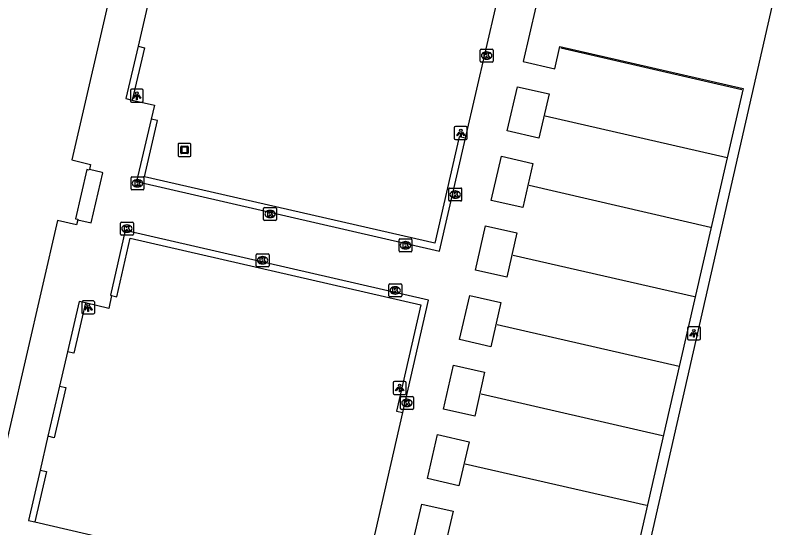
# Model space of a CAD drawing. Extents: x 161771 to 163125, y 382479 to 383177.
# Drawn here: x 162854.2 to 162913.2, y 382566.3 to 382605.9 of the extents above; entities that cross this region are included whole.
import ezdxf

# ---------------------------------------------------------------- set-up
doc = ezdxf.new("R2010")
doc.units = 0
for name, color, linetype in [('IMGEO_Hek', 7, 'Continuous'), ('IMGEO_Kolk', 7, 'Continuous'), ('IMGEO_Kunstobject', 7, 'Continuous'), ('IMGEO_Lichtpunt', 7, 'Continuous'), ('IMGEO_Muur', 7, 'Continuous'), ('IMGEO_Pand', 7, 'Continuous'), ('IMGEO_Pand_overbouw', 7, 'Continuous'), ('IMGEO_Voetpad_open', 7, 'Continuous')]:
    doc.layers.add(name, color=color, linetype=linetype)

msp = doc.modelspace()

# ---------------------------------------------------------------- linework, layer by layer
at = {"layer": 'IMGEO_Hek'}
for points in [[(162913.203, 382609.271), (162894.533, 382527.236)], [(162910.277, 382600.107), (162896.3, 382603.313)], [(162909.148, 382594.845), (162895.11, 382598.066)], [(162907.854, 382589.477), (162893.864, 382592.706)], [(162906.63, 382584.116), (162892.627, 382587.316)], [(162905.453, 382578.727), (162891.402, 382581.959)], [(162904.148, 382573.39), (162890.159, 382576.591)], [(162902.917, 382567.993), (162888.92, 382571.198)]]:
    msp.add_lwpolyline(points, dxfattribs=at)
at = {"layer": 'IMGEO_Kolk'}
for p, q in [((162890.086, 382602.318), (162890.086, 382603.17)), ((162890.161, 382603.244), (162891.013, 382603.244)), ((162890.574, 382603.024), (162890.599, 382603.024)), ((162891.087, 382603.17), (162891.087, 382602.318)), ((162891.013, 382602.244), (162890.161, 382602.244)), ((162890.597, 382602.464), (162890.572, 382602.464)), ((162863.142, 382592.449), (162863.142, 382593.301)), ((162863.217, 382593.375), (162864.069, 382593.375)), ((162864.143, 382593.301), (162864.143, 382592.449)), ((162863.63, 382593.155), (162863.655, 382593.155)), ((162864.069, 382592.375), (162863.217, 382592.375)), ((162863.653, 382592.595), (162863.628, 382592.595)), ((162887.658, 382591.587), (162887.658, 382592.439)), ((162887.733, 382592.513), (162888.585, 382592.513)), ((162888.146, 382592.293), (162888.171, 382592.293)), ((162888.659, 382592.439), (162888.659, 382591.587)), ((162888.169, 382591.733), (162888.144, 382591.733)), ((162873.446, 382591.008), (162874.298, 382591.008)), ((162888.585, 382591.513), (162887.733, 382591.513)), ((162873.371, 382590.082), (162873.371, 382590.934)), ((162873.859, 382590.788), (162873.884, 382590.788)), ((162874.372, 382590.934), (162874.372, 382590.082)), ((162862.324, 382588.954), (162862.324, 382589.806)), ((162862.399, 382589.88), (162863.251, 382589.88)), ((162863.325, 382589.806), (162863.325, 382588.954)), ((162874.298, 382590.008), (162873.446, 382590.008)), ((162873.882, 382590.228), (162873.857, 382590.228)), ((162862.812, 382589.66), (162862.837, 382589.66)), ((162863.251, 382588.88), (162862.399, 382588.88)), ((162862.835, 382589.1), (162862.81, 382589.1)), ((162883.9, 382588.596), (162884.752, 382588.596)), ((162883.825, 382587.67), (162883.825, 382588.522)), ((162884.313, 382588.376), (162884.338, 382588.376)), ((162884.826, 382588.522), (162884.826, 382587.67)), ((162872.87, 382587.439), (162873.722, 382587.439)), ((162884.752, 382587.596), (162883.9, 382587.596)), ((162884.336, 382587.816), (162884.311, 382587.816)), ((162872.795, 382586.513), (162872.795, 382587.365)), ((162873.283, 382587.219), (162873.308, 382587.219)), ((162873.796, 382587.365), (162873.796, 382586.513)), ((162873.722, 382586.439), (162872.87, 382586.439)), ((162873.306, 382586.659), (162873.281, 382586.659)), ((162883.105, 382585.105), (162883.957, 382585.105)), ((162883.03, 382584.179), (162883.03, 382585.031)), ((162883.518, 382584.885), (162883.543, 382584.885)), ((162884.031, 382585.031), (162884.031, 382584.179)), ((162883.957, 382584.105), (162883.105, 382584.105)), ((162883.541, 382584.325), (162883.516, 382584.325)), ((162883.938, 382575.496), (162883.938, 382576.348)), ((162884.013, 382576.422), (162884.865, 382576.422)), ((162884.426, 382576.202), (162884.451, 382576.202)), ((162884.939, 382576.348), (162884.939, 382575.496)), ((162884.449, 382575.642), (162884.424, 382575.642)), ((162884.865, 382575.422), (162884.013, 382575.422))]:
    msp.add_line(p, q, dxfattribs=at)
for points in [[(162890.086, 382602.318), (162890.086, 382603.17)], [(162890.161, 382603.244), (162891.013, 382603.244)], [(162890.407, 382602.944), (162890.53, 382602.944), (162890.53, 382602.793), (162890.66, 382602.944), (162890.824, 382602.944), (162890.678, 382602.793), (162890.831, 382602.544), (162890.679, 382602.544), (162890.594, 382602.708), (162890.53, 382602.641), (162890.53, 382602.544), (162890.407, 382602.544), (162890.407, 382602.944)], [(162891.087, 382603.17), (162891.087, 382602.318)], [(162891.013, 382602.244), (162890.161, 382602.244)], [(162863.142, 382592.449), (162863.142, 382593.301)], [(162863.217, 382593.375), (162864.069, 382593.375)], [(162864.143, 382593.301), (162864.143, 382592.449)], [(162863.463, 382593.075), (162863.586, 382593.075), (162863.586, 382592.924), (162863.716, 382593.075), (162863.88, 382593.075), (162863.734, 382592.924), (162863.887, 382592.675), (162863.735, 382592.675), (162863.65, 382592.839), (162863.586, 382592.772), (162863.586, 382592.675), (162863.463, 382592.675), (162863.463, 382593.075)], [(162864.069, 382592.375), (162863.217, 382592.375)], [(162887.658, 382591.587), (162887.658, 382592.439)], [(162887.733, 382592.513), (162888.585, 382592.513)], [(162887.979, 382592.213), (162888.102, 382592.213), (162888.102, 382592.062), (162888.232, 382592.213), (162888.396, 382592.213), (162888.25, 382592.062), (162888.403, 382591.813), (162888.251, 382591.813), (162888.166, 382591.977), (162888.102, 382591.91), (162888.102, 382591.813), (162887.979, 382591.813), (162887.979, 382592.213)], [(162888.659, 382592.439), (162888.659, 382591.587)], [(162873.446, 382591.008), (162874.298, 382591.008)], [(162888.585, 382591.513), (162887.733, 382591.513)], [(162873.371, 382590.082), (162873.371, 382590.934)], [(162873.692, 382590.708), (162873.815, 382590.708), (162873.815, 382590.557), (162873.945, 382590.708), (162874.109, 382590.708), (162873.963, 382590.557), (162874.116, 382590.308), (162873.964, 382590.308), (162873.879, 382590.472), (162873.815, 382590.405), (162873.815, 382590.308), (162873.692, 382590.308), (162873.692, 382590.708)], [(162874.372, 382590.934), (162874.372, 382590.082)], [(162862.324, 382588.954), (162862.324, 382589.806)], [(162862.399, 382589.88), (162863.251, 382589.88)], [(162863.325, 382589.806), (162863.325, 382588.954)], [(162874.298, 382590.008), (162873.446, 382590.008)], [(162862.645, 382589.58), (162862.768, 382589.58), (162862.768, 382589.429), (162862.898, 382589.58), (162863.062, 382589.58), (162862.916, 382589.429), (162863.069, 382589.18), (162862.917, 382589.18), (162862.832, 382589.344), (162862.768, 382589.277), (162862.768, 382589.18), (162862.645, 382589.18), (162862.645, 382589.58)], [(162863.251, 382588.88), (162862.399, 382588.88)], [(162883.9, 382588.596), (162884.752, 382588.596)], [(162883.825, 382587.67), (162883.825, 382588.522)], [(162884.146, 382588.296), (162884.269, 382588.296), (162884.269, 382588.145), (162884.399, 382588.296), (162884.563, 382588.296), (162884.417, 382588.145), (162884.57, 382587.896), (162884.418, 382587.896), (162884.333, 382588.06), (162884.269, 382587.993), (162884.269, 382587.896), (162884.146, 382587.896), (162884.146, 382588.296)], [(162884.826, 382588.522), (162884.826, 382587.67)], [(162872.87, 382587.439), (162873.722, 382587.439)], [(162884.752, 382587.596), (162883.9, 382587.596)], [(162872.795, 382586.513), (162872.795, 382587.365)], [(162873.116, 382587.139), (162873.239, 382587.139), (162873.239, 382586.988), (162873.369, 382587.139), (162873.533, 382587.139), (162873.387, 382586.988), (162873.54, 382586.739), (162873.388, 382586.739), (162873.303, 382586.903), (162873.239, 382586.836), (162873.239, 382586.739), (162873.116, 382586.739), (162873.116, 382587.139)], [(162873.796, 382587.365), (162873.796, 382586.513)], [(162873.722, 382586.439), (162872.87, 382586.439)], [(162883.105, 382585.105), (162883.957, 382585.105)], [(162883.03, 382584.179), (162883.03, 382585.031)], [(162883.351, 382584.805), (162883.474, 382584.805), (162883.474, 382584.654), (162883.604, 382584.805), (162883.768, 382584.805), (162883.622, 382584.654), (162883.775, 382584.405), (162883.623, 382584.405), (162883.538, 382584.569), (162883.474, 382584.502), (162883.474, 382584.405), (162883.351, 382584.405), (162883.351, 382584.805)], [(162884.031, 382585.031), (162884.031, 382584.179)], [(162883.957, 382584.105), (162883.105, 382584.105)], [(162883.938, 382575.496), (162883.938, 382576.348)], [(162884.013, 382576.422), (162884.865, 382576.422)], [(162884.939, 382576.348), (162884.939, 382575.496)], [(162884.259, 382576.122), (162884.382, 382576.122), (162884.382, 382575.971), (162884.512, 382576.122), (162884.676, 382576.122), (162884.53, 382575.971), (162884.683, 382575.722), (162884.531, 382575.722), (162884.446, 382575.886), (162884.382, 382575.819), (162884.382, 382575.722), (162884.259, 382575.722), (162884.259, 382576.122)], [(162884.865, 382575.422), (162884.013, 382575.422)]]:
    msp.add_lwpolyline(points, dxfattribs=at)
for centre, start, end in [((162890.163, 382603.168), 91.55205, 178.44795), ((162890.163, 382603.168), 91.55205, 178.44795), ((162891.011, 382603.168), 1.55205, 88.44795), ((162891.011, 382603.168), 1.55205, 88.44795), ((162890.163, 382602.32), 181.55205, 268.44795), ((162890.163, 382602.32), 181.55205, 268.44795), ((162891.011, 382602.32), 271.55205, 358.44795), ((162891.011, 382602.32), 271.55205, 358.44795), ((162863.219, 382593.299), 91.55205, 178.44795), ((162863.219, 382593.299), 91.55205, 178.44795), ((162864.067, 382593.299), 1.55205, 88.44795), ((162864.067, 382593.299), 1.55205, 88.44795), ((162863.219, 382592.451), 181.55205, 268.44795), ((162863.219, 382592.451), 181.55205, 268.44795), ((162864.067, 382592.451), 271.55205, 358.44795), ((162864.067, 382592.451), 271.55205, 358.44795), ((162887.735, 382592.437), 91.55205, 178.44795), ((162887.735, 382592.437), 91.55205, 178.44795), ((162888.583, 382592.437), 1.55205, 88.44795), ((162888.583, 382592.437), 1.55205, 88.44795), ((162887.735, 382591.589), 181.55205, 268.44795), ((162887.735, 382591.589), 181.55205, 268.44795), ((162888.583, 382591.589), 271.55205, 358.44795), ((162888.583, 382591.589), 271.55205, 358.44795), ((162873.448, 382590.932), 91.55205, 178.44795), ((162873.448, 382590.932), 91.55205, 178.44795), ((162874.296, 382590.932), 1.55205, 88.44795), ((162874.296, 382590.932), 1.55205, 88.44795), ((162862.401, 382589.804), 91.55205, 178.44795), ((162862.401, 382589.804), 91.55205, 178.44795), ((162863.249, 382589.804), 1.55205, 88.44795), ((162863.249, 382589.804), 1.55205, 88.44795), ((162873.448, 382590.084), 181.55205, 268.44795), ((162873.448, 382590.084), 181.55205, 268.44795), ((162874.296, 382590.084), 271.55205, 358.44795), ((162874.296, 382590.084), 271.55205, 358.44795), ((162862.401, 382588.956), 181.55205, 268.44795), ((162862.401, 382588.956), 181.55205, 268.44795), ((162863.249, 382588.956), 271.55205, 358.44795), ((162863.249, 382588.956), 271.55205, 358.44795), ((162883.902, 382588.52), 91.55205, 178.44795), ((162883.902, 382588.52), 91.55205, 178.44795), ((162884.75, 382588.52), 1.55205, 88.44795), ((162884.75, 382588.52), 1.55205, 88.44795), ((162872.872, 382587.363), 91.55205, 178.44795), ((162872.872, 382587.363), 91.55205, 178.44795), ((162873.72, 382587.363), 1.55205, 88.44795), ((162873.72, 382587.363), 1.55205, 88.44795), ((162883.902, 382587.672), 181.55205, 268.44795), ((162883.902, 382587.672), 181.55205, 268.44795), ((162884.75, 382587.672), 271.55205, 358.44795), ((162884.75, 382587.672), 271.55205, 358.44795), ((162872.872, 382586.515), 181.55205, 268.44795), ((162872.872, 382586.515), 181.55205, 268.44795), ((162873.72, 382586.515), 271.55205, 358.44795), ((162873.72, 382586.515), 271.55205, 358.44795), ((162883.107, 382585.029), 91.55205, 178.44795), ((162883.107, 382585.029), 91.55205, 178.44795), ((162883.955, 382585.029), 1.55205, 88.44795), ((162883.955, 382585.029), 1.55205, 88.44795), ((162883.107, 382584.181), 181.55205, 268.44795), ((162883.107, 382584.181), 181.55205, 268.44795), ((162883.955, 382584.181), 271.55205, 358.44795), ((162883.955, 382584.181), 271.55205, 358.44795), ((162884.015, 382576.346), 91.55205, 178.44795), ((162884.015, 382576.346), 91.55205, 178.44795), ((162884.863, 382576.346), 1.55205, 88.44795), ((162884.863, 382576.346), 1.55205, 88.44795), ((162884.015, 382575.498), 181.55205, 268.44795), ((162884.015, 382575.498), 181.55205, 268.44795), ((162884.863, 382575.498), 271.55205, 358.44795), ((162884.863, 382575.498), 271.55205, 358.44795)]:
    msp.add_arc(centre, 0.0765, start, end, dxfattribs=at)
for centre, major_axis, ratio, start_param, end_param in [((162890.573, 382602.744), (-0.387, 0.002), 0.722429, 4.712389, 7.853982), ((162890.598, 382602.744), (-0.39, 0.002), 0.717154, 1.570796, 4.712389), ((162863.629, 382592.875), (-0.387, 0.002), 0.722429, 4.712389, 7.853982), ((162863.654, 382592.875), (-0.39, 0.002), 0.717154, 1.570796, 4.712389), ((162888.145, 382592.013), (-0.387, 0.002), 0.722429, 4.712389, 7.853982), ((162888.17, 382592.013), (-0.39, 0.002), 0.717154, 1.570796, 4.712389), ((162873.858, 382590.508), (-0.387, 0.002), 0.722429, 4.712389, 7.853982), ((162873.883, 382590.508), (-0.39, 0.002), 0.717154, 1.570796, 4.712389), ((162862.811, 382589.38), (-0.387, 0.002), 0.722429, 4.712389, 7.853982), ((162862.836, 382589.38), (-0.39, 0.002), 0.717154, 1.570796, 4.712389), ((162884.312, 382588.096), (-0.387, 0.002), 0.722429, 4.712389, 7.853982), ((162884.337, 382588.096), (-0.39, 0.002), 0.717154, 1.570796, 4.712389), ((162873.282, 382586.939), (-0.387, 0.002), 0.722429, 4.712389, 7.853982), ((162873.307, 382586.939), (-0.39, 0.002), 0.717154, 1.570796, 4.712389), ((162883.517, 382584.605), (-0.387, 0.002), 0.722429, 4.712389, 7.853982), ((162883.542, 382584.605), (-0.39, 0.002), 0.717154, 1.570796, 4.712389), ((162884.425, 382575.922), (-0.387, 0.002), 0.722429, 4.712389, 7.853982), ((162884.45, 382575.922), (-0.39, 0.002), 0.717154, 1.570796, 4.712389)]:
    msp.add_ellipse(centre, major_axis=major_axis, ratio=ratio, start_param=start_param, end_param=end_param, dxfattribs=at)
at = {"layer": 'IMGEO_Kunstobject'}
for p, q in [((162866.769, 382595.873), (162866.769, 382595.032)), ((162866.769, 382595.873), (162866.769, 382595.032)), ((162867.685, 382595.957), (162866.844, 382595.957)), ((162867.685, 382595.957), (162866.844, 382595.957)), ((162866.983, 382595.221), (162866.983, 382595.695)), ((162867.033, 382595.745), (162867.507, 382595.745)), ((162867.457, 382595.665), (162867.083, 382595.665)), ((162867.557, 382595.695), (162867.557, 382595.221)), ((162867.769, 382595.041), (162867.769, 382595.882)), ((162867.769, 382595.041), (162867.769, 382595.882)), ((162867.507, 382595.171), (162867.033, 382595.171)), ((162867.063, 382595.645), (162867.063, 382595.271)), ((162867.083, 382595.251), (162867.457, 382595.251)), ((162867.477, 382595.271), (162867.477, 382595.645)), ((162866.853, 382594.957), (162867.694, 382594.957)), ((162866.853, 382594.957), (162867.694, 382594.957))]:
    msp.add_line(p, q, dxfattribs=at)
for centre, radius, start, end in [((162866.847, 382595.879), 0.0779, 92.4484, 184.28452), ((162866.847, 382595.879), 0.0779, 92.4484, 184.28452), ((162867.033, 382595.695), 0.05, 90, 180), ((162867.083, 382595.645), 0.02, 90, 180), ((162867.457, 382595.645), 0.02, 360, 90), ((162867.507, 382595.695), 0.05, 360, 90), ((162867.691, 382595.879), 0.0779, 2.4484, 94.28452), ((162867.691, 382595.879), 0.0779, 2.4484, 94.28452), ((162867.033, 382595.221), 0.05, 180, 270), ((162867.083, 382595.271), 0.02, 180, 270), ((162867.457, 382595.271), 0.02, 270, 0), ((162867.507, 382595.221), 0.05, 270, 0), ((162866.847, 382595.035), 0.0779, 182.4484, 274.28452), ((162866.847, 382595.035), 0.0779, 182.4484, 274.28452), ((162867.691, 382595.035), 0.0779, 272.4484, 4.28452), ((162867.691, 382595.035), 0.0779, 272.4484, 4.28452)]:
    msp.add_arc(centre, radius, start, end, dxfattribs=at)
at = {"layer": 'IMGEO_Lichtpunt'}
for p, q in [((162863.094, 382600.042), (162863.094, 382599.235)), ((162863.094, 382600.042), (162863.094, 382599.235)), ((162863.996, 382600.137), (162863.188, 382600.137)), ((162863.996, 382600.137), (162863.188, 382600.137)), ((162864.09, 382599.235), (162864.09, 382600.042)), ((162864.09, 382599.235), (162864.09, 382600.042)), ((162863.188, 382599.141), (162863.996, 382599.141)), ((162863.188, 382599.141), (162863.996, 382599.141)), ((162888.092, 382597.17), (162888.092, 382596.363)), ((162888.092, 382597.17), (162888.092, 382596.363)), ((162888.994, 382597.265), (162888.186, 382597.265)), ((162888.994, 382597.265), (162888.186, 382597.265)), ((162889.088, 382596.363), (162889.088, 382597.17)), ((162889.088, 382596.363), (162889.088, 382597.17)), ((162888.186, 382596.269), (162888.994, 382596.269)), ((162888.186, 382596.269), (162888.994, 382596.269)), ((162859.343, 382583.697), (162859.343, 382582.89)), ((162859.343, 382583.697), (162859.343, 382582.89)), ((162860.245, 382583.792), (162859.437, 382583.792)), ((162860.245, 382583.792), (162859.437, 382583.792)), ((162860.339, 382582.89), (162860.339, 382583.697)), ((162860.339, 382582.89), (162860.339, 382583.697)), ((162859.437, 382582.796), (162860.245, 382582.796)), ((162859.437, 382582.796), (162860.245, 382582.796)), ((162906.083, 382581.699), (162906.083, 382580.892)), ((162906.083, 382581.699), (162906.083, 382580.892)), ((162906.985, 382581.794), (162906.177, 382581.794)), ((162906.985, 382581.794), (162906.177, 382581.794)), ((162907.079, 382580.892), (162907.079, 382581.699)), ((162907.079, 382580.892), (162907.079, 382581.699)), ((162906.177, 382580.798), (162906.985, 382580.798)), ((162906.177, 382580.798), (162906.985, 382580.798)), ((162883.374, 382577.485), (162883.374, 382576.678)), ((162883.374, 382577.485), (162883.374, 382576.678)), ((162884.276, 382577.58), (162883.468, 382577.58)), ((162884.276, 382577.58), (162883.468, 382577.58)), ((162884.37, 382576.678), (162884.37, 382577.485)), ((162884.37, 382576.678), (162884.37, 382577.485)), ((162883.468, 382576.584), (162884.276, 382576.584)), ((162883.468, 382576.584), (162884.276, 382576.584))]:
    msp.add_line(p, q, dxfattribs=at)
for points in [[(162863.468, 382599.706), (162863.507, 382599.678), (162863.319, 382599.416), (162863.281, 382599.443), (162863.468, 382599.706)], [(162863.57, 382599.658), (162863.617, 382599.658), (162863.617, 382599.336), (162863.57, 382599.336), (162863.57, 382599.658)], [(162863.68, 382599.678), (162863.718, 382599.705), (162863.905, 382599.443), (162863.866, 382599.415), (162863.68, 382599.678)], [(162888.466, 382596.834), (162888.505, 382596.806), (162888.317, 382596.544), (162888.279, 382596.571), (162888.466, 382596.834)], [(162888.568, 382596.786), (162888.615, 382596.786), (162888.615, 382596.464), (162888.568, 382596.464), (162888.568, 382596.786)], [(162888.678, 382596.806), (162888.716, 382596.833), (162888.903, 382596.571), (162888.864, 382596.543), (162888.678, 382596.806)], [(162859.717, 382583.361), (162859.756, 382583.333), (162859.568, 382583.071), (162859.53, 382583.098), (162859.717, 382583.361)], [(162859.819, 382583.313), (162859.866, 382583.313), (162859.866, 382582.991), (162859.819, 382582.991), (162859.819, 382583.313)], [(162859.929, 382583.333), (162859.967, 382583.36), (162860.154, 382583.098), (162860.115, 382583.07), (162859.929, 382583.333)], [(162906.457, 382581.363), (162906.496, 382581.335), (162906.308, 382581.073), (162906.27, 382581.1), (162906.457, 382581.363)], [(162906.559, 382581.315), (162906.606, 382581.315), (162906.606, 382580.993), (162906.559, 382580.993), (162906.559, 382581.315)], [(162906.669, 382581.335), (162906.707, 382581.362), (162906.894, 382581.1), (162906.855, 382581.072), (162906.669, 382581.335)], [(162883.748, 382577.149), (162883.787, 382577.121), (162883.599, 382576.859), (162883.561, 382576.886), (162883.748, 382577.149)], [(162883.85, 382577.101), (162883.897, 382577.101), (162883.897, 382576.779), (162883.85, 382576.779), (162883.85, 382577.101)], [(162883.96, 382577.121), (162883.998, 382577.148), (162884.185, 382576.886), (162884.146, 382576.858), (162883.96, 382577.121)]]:
    msp.add_lwpolyline(points, dxfattribs=at)
for centre in [(162863.593, 382599.84), (162888.591, 382596.968), (162859.842, 382583.495), (162906.582, 382581.497), (162883.873, 382577.283)]:
    msp.add_circle(centre, 0.0994, dxfattribs=at)
for centre, start, end in [((162863.188, 382600.042), 90, 180), ((162863.188, 382600.042), 90, 180), ((162863.996, 382600.042), 0, 90), ((162863.996, 382600.042), 0, 90), ((162863.188, 382599.235), 180, 270), ((162863.188, 382599.235), 180, 270), ((162863.996, 382599.235), 270, 0), ((162863.996, 382599.235), 270, 360), ((162888.186, 382597.17), 90, 180), ((162888.186, 382597.17), 90, 180), ((162888.994, 382597.17), 0, 90), ((162888.994, 382597.17), 0, 90), ((162888.186, 382596.363), 180, 270), ((162888.186, 382596.363), 180, 270), ((162888.994, 382596.363), 270, 0), ((162888.994, 382596.363), 270, 360), ((162859.437, 382583.697), 90, 180), ((162859.437, 382583.697), 90, 180), ((162860.245, 382583.697), 0, 90), ((162860.245, 382583.697), 0, 90), ((162859.437, 382582.89), 180, 270), ((162859.437, 382582.89), 180, 270), ((162860.245, 382582.89), 270, 0), ((162860.245, 382582.89), 270, 360), ((162906.177, 382581.699), 90, 180), ((162906.177, 382581.699), 90, 180), ((162906.985, 382581.699), 0, 90), ((162906.985, 382581.699), 0, 90), ((162906.177, 382580.892), 180, 270), ((162906.177, 382580.892), 180, 270), ((162906.985, 382580.892), 270, 0), ((162906.985, 382580.892), 270, 360), ((162883.468, 382577.485), 90, 180), ((162883.468, 382577.485), 90, 180), ((162884.276, 382577.485), 0, 90), ((162884.276, 382577.485), 0, 90), ((162883.468, 382576.678), 180, 270), ((162883.468, 382576.678), 180, 270), ((162884.276, 382576.678), 270, 0), ((162884.276, 382576.678), 270, 360)]:
    msp.add_arc(centre, 0.0946, start, end, dxfattribs=at)
at = {"layer": 'IMGEO_Muur'}
for points in [[(162863.689, 382603.458), (162862.753, 382599.416), (162863.24, 382599.302)], [(162863.689, 382603.458), (162864.176, 382603.345), (162863.24, 382599.302)], [(162864.7, 382597.835), (162863.57, 382593.008), (162886.96, 382587.649), (162888.965, 382596.365)], [(162888.965, 382596.365), (162888.478, 382596.478), (162886.585, 382588.248), (162864.171, 382593.383), (162865.187, 382597.722), (162864.7, 382597.835)], [(162884.109, 382575.172), (162886.098, 382583.858), (162862.698, 382589.233), (162861.552, 382584.239), (162861.649, 382584.213)], [(162861.649, 382584.213), (162862.036, 382584.111), (162863.073, 382588.634), (162885.499, 382583.483), (162883.624, 382575.295), (162884.109, 382575.172)], [(162859.619, 382583.645), (162859.132, 382583.759), (162858.237, 382579.878)], [(162859.619, 382583.645), (162858.724, 382579.763), (162858.237, 382579.878)], [(162857.626, 382577.226), (162858.112, 382577.112), (162857.218, 382573.235), (162856.732, 382573.35)], [(162857.626, 382577.226), (162856.732, 382573.35)], [(162856.128, 382570.731), (162855.232, 382566.848), (162855.719, 382566.735)], [(162856.128, 382570.731), (162856.614, 382570.616), (162855.719, 382566.735)]]:
    msp.add_lwpolyline(points, dxfattribs=at)
at = {"layer": 'IMGEO_Pand'}
msp.add_lwpolyline([(162817.766, 382641.385), (162835.62, 382637.252), (162835.559, 382636.989), (162848.203, 382634.062), (162848.263, 382634.325), (162866.153, 382630.179), (162864.47, 382622.901), (162865.064, 382622.77), (162858.566, 382594.684), (162860.028, 382594.333), (162859.93, 382593.94), (162859.922, 382593.905), (162859.73, 382593.953), (162858.855, 382590.142), (162859.047, 382590.097), (162859.041, 382590.071), (162858.946, 382589.662), (162857.474, 382589.996), (162852.609, 382569.012)], dxfattribs=at)
at = {"layer": 'IMGEO_Pand_overbouw'}
msp.add_lwpolyline([(162860.97, 382593.681), (162860.911, 382593.709), (162859.93, 382593.94), (162859.922, 382593.905), (162859.73, 382593.953), (162858.855, 382590.142), (162859.047, 382590.097), (162859.041, 382590.071), (162860.077, 382589.824)], close=True, dxfattribs=at)
at = {"layer": 'IMGEO_Voetpad_open'}
for points in [[(162840.41, 382654.596), (162867.922, 382648.242), (162898.907, 382641.09), (162902.203, 382640.3), (162893.416, 382602.291), (162895.849, 382601.727), (162896.244, 382603.431), (162910.373, 382600.187), (162909.148, 382594.845), (162905.453, 382578.727), (162895.606, 382535.78)], [(162888.965, 382596.365), (162894.525, 382620.54), (162869.495, 382626.322)], [(162864.551, 382607.183), (162863.689, 382603.458)], [(162892.972, 382600.338), (162895.406, 382599.782), (162894.605, 382596.369), (162892.181, 382596.927), (162892.972, 382600.338)], [(162863.24, 382599.302), (162864.95, 382598.903), (162864.7, 382597.835)], [(162891.734, 382594.98), (162894.158, 382594.42), (162893.371, 382591.006), (162890.942, 382591.553), (162891.734, 382594.98)], [(162890.489, 382589.603), (162892.921, 382589.048), (162892.142, 382585.637), (162889.718, 382586.181), (162890.489, 382589.603)], [(162861.649, 382584.213), (162861.422, 382583.221), (162859.619, 382583.645)], [(162889.279, 382584.226), (162891.69, 382583.674), (162890.907, 382580.251), (162888.482, 382580.814), (162889.279, 382584.226)], [(162858.237, 382579.878), (162857.626, 382577.226)], [(162888.036, 382578.848), (162890.434, 382578.301), (162889.669, 382574.899), (162887.25, 382575.427), (162888.036, 382578.848)], [(162855.719, 382566.735), (162880.84, 382560.897), (162884.109, 382575.172)], [(162856.732, 382573.35), (162856.128, 382570.731)], [(162886.798, 382573.474), (162889.237, 382572.925), (162888.445, 382569.512), (162886.01, 382570.077), (162886.798, 382573.474)], [(162887.998, 382567.563), (162887.208, 382564.155), (162884.795, 382564.699), (162885.587, 382568.113), (162887.998, 382567.563)]]:
    msp.add_lwpolyline(points, dxfattribs=at)

doc.saveas('drawing.dxf')
